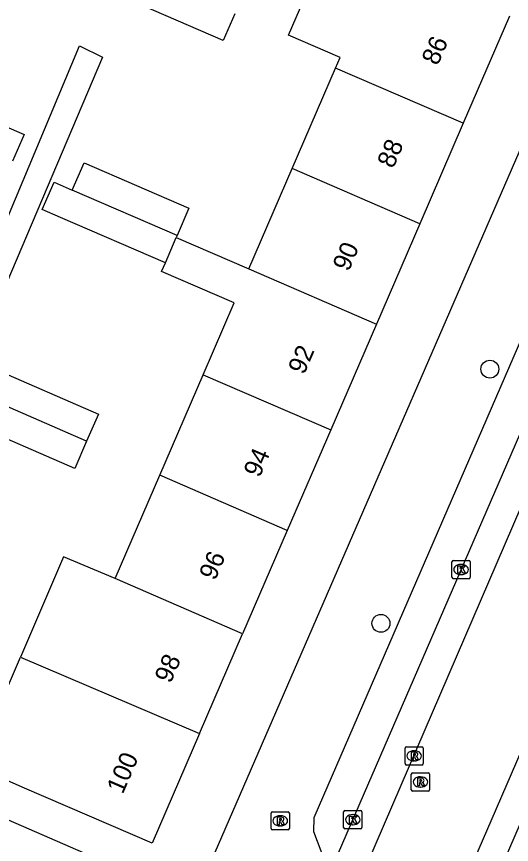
# Model space of a CAD drawing. Extents: x 162812 to 163818, y 381639 to 382470.
# Drawn here: x 163404.8 to 163431.89, y 381949.74 to 381995.05 of the extents above; entities that cross this region are included whole.
import ezdxf

# ---------------------------------------------------------------- set-up
doc = ezdxf.new("R2010")
doc.units = 0
for name, color, linetype in [('IMGEO_Boom', 7, 'Continuous'), ('IMGEO_Kolk', 7, 'Continuous'), ('IMGEO_Pand', 7, 'Continuous'), ('IMGEO_Pand_nummerreeks', 7, 'Continuous'), ('IMGEO_Rijbaan_lokaal_gesloten', 7, 'Continuous'), ('IMGEO_Rioolput', 7, 'Continuous'), ('IMGEO_Voetpad_open', 7, 'Continuous')]:
    doc.layers.add(name, color=color, linetype=linetype)

msp = doc.modelspace()

# ---------------------------------------------------------------- linework, layer by layer
at = {"layer": 'IMGEO_Boom'}
for centre in [(163430.708, 381975.758), (163424.745, 381961.842)]:
    msp.add_circle(centre, 0.489, dxfattribs=at)
at = {"layer": 'IMGEO_Kolk'}
for p, q in [((163428.63, 381964.362), (163428.63, 381965.214)), ((163428.705, 381965.288), (163429.557, 381965.288)), ((163429.631, 381965.214), (163429.631, 381964.362)), ((163429.118, 381965.068), (163429.143, 381965.068)), ((163429.557, 381964.288), (163428.705, 381964.288)), ((163429.141, 381964.508), (163429.116, 381964.508)), ((163422.778, 381951.597), (163423.63, 381951.597)), ((163422.703, 381950.671), (163422.703, 381951.523)), ((163423.191, 381951.377), (163423.216, 381951.377)), ((163423.704, 381951.523), (163423.704, 381950.671)), ((163423.214, 381950.817), (163423.189, 381950.817)), ((163423.63, 381950.597), (163422.778, 381950.597))]:
    msp.add_line(p, q, dxfattribs=at)
for points in [[(163428.63, 381964.362), (163428.63, 381965.214)], [(163428.705, 381965.288), (163429.557, 381965.288)], [(163429.631, 381965.214), (163429.631, 381964.362)], [(163428.951, 381964.988), (163429.074, 381964.988), (163429.074, 381964.837), (163429.204, 381964.988), (163429.368, 381964.988), (163429.222, 381964.837), (163429.375, 381964.588), (163429.223, 381964.588), (163429.138, 381964.752), (163429.074, 381964.685), (163429.074, 381964.588), (163428.951, 381964.588), (163428.951, 381964.988)], [(163429.557, 381964.288), (163428.705, 381964.288)], [(163422.778, 381951.597), (163423.63, 381951.597)], [(163422.703, 381950.671), (163422.703, 381951.523)], [(163423.024, 381951.297), (163423.147, 381951.297), (163423.147, 381951.146), (163423.277, 381951.297), (163423.441, 381951.297), (163423.295, 381951.146), (163423.448, 381950.897), (163423.296, 381950.897), (163423.211, 381951.061), (163423.147, 381950.994), (163423.147, 381950.897), (163423.024, 381950.897), (163423.024, 381951.297)], [(163423.704, 381951.523), (163423.704, 381950.671)], [(163423.63, 381950.597), (163422.778, 381950.597)]]:
    msp.add_lwpolyline(points, dxfattribs=at)
for centre, start, end in [((163428.707, 381965.212), 91.552, 178.448), ((163428.707, 381965.212), 91.552, 178.448), ((163429.555, 381965.212), 1.552, 88.448), ((163429.555, 381965.212), 1.552, 88.448), ((163428.707, 381964.364), 181.552, 268.448), ((163428.707, 381964.364), 181.552, 268.448), ((163429.555, 381964.364), 271.552, 358.448), ((163429.555, 381964.364), 271.552, 358.448), ((163422.78, 381951.521), 91.552, 178.448), ((163422.78, 381951.521), 91.552, 178.448), ((163423.628, 381951.521), 1.552, 88.448), ((163423.628, 381951.521), 1.552, 88.448), ((163422.78, 381950.673), 181.552, 268.448), ((163422.78, 381950.673), 181.552, 268.448), ((163423.628, 381950.673), 271.552, 358.448), ((163423.628, 381950.673), 271.552, 358.448)]:
    msp.add_arc(centre, 0.0765, start, end, dxfattribs=at)
for centre, major_axis, ratio, start_param, end_param in [((163429.117, 381964.788), (-0.387, 0.002), 0.722429, 4.712389, 7.853982), ((163429.142, 381964.788), (-0.39, 0.002), 0.717154, 1.570796, 4.712389), ((163423.19, 381951.097), (-0.387, 0.002), 0.722429, 4.712389, 7.853982), ((163423.215, 381951.097), (-0.39, 0.002), 0.717154, 1.570796, 4.712389)]:
    msp.add_ellipse(centre, major_axis=major_axis, ratio=ratio, start_param=start_param, end_param=end_param, dxfattribs=at)
at = {"layer": 'IMGEO_Pand'}
for points in [[(163422.267, 381992.228), (163422.52, 381992.813), (163419.68, 381994.041), (163421.96, 381999.315), (163424.8, 381998.088)], [(163416.749, 381995.201), (163416.117, 381993.746), (163410.42, 381996.22)], [(163431.781, 381995.071), (163429.248, 381989.211)], [(163419.892, 381986.734), (163422.267, 381992.228)], [(163429.248, 381989.211), (163422.267, 381992.228)], [(163398.775, 381989.654), (163399.412, 381991.123), (163405.22, 381988.603), (163404.583, 381987.134)], [(163429.248, 381989.211), (163426.873, 381983.717)], [(163407.853, 381985.555), (163408.499, 381987.051), (163414.238, 381984.571), (163413.592, 381983.075)], [(163417.518, 381981.24), (163419.892, 381986.734)], [(163426.873, 381983.717), (163419.892, 381986.734)], [(163412.946, 381981.58), (163407.207, 381984.06), (163406.213, 381984.489), (163406.859, 381985.984), (163407.853, 381985.555)], [(163413.592, 381983.075), (163407.853, 381985.555)], [(163426.873, 381983.717), (163424.498, 381978.223)], [(163412.946, 381981.58), (163413.542, 381982.959)], [(163413.592, 381983.075), (163413.542, 381982.959)], [(163413.542, 381982.959), (163417.518, 381981.24)], [(163415.013, 381975.447), (163416.712, 381979.377), (163412.736, 381981.095), (163412.946, 381981.58)], [(163417.518, 381981.24), (163424.498, 381978.223)], [(163424.498, 381978.223), (163421.994, 381972.43)], [(163402.841, 381974.324), (163403.488, 381975.815), (163409.285, 381973.299), (163408.638, 381971.808)], [(163412.636, 381969.948), (163415.013, 381975.447)], [(163415.013, 381975.447), (163421.994, 381972.43)], [(163408.638, 381971.808), (163407.99, 381970.316), (163402.194, 381972.832), (163402.841, 381974.324)], [(163408.638, 381971.808), (163402.841, 381974.324)], [(163421.994, 381972.43), (163419.617, 381966.931)], [(163410.191, 381964.291), (163412.636, 381969.948)], [(163419.617, 381966.931), (163412.636, 381969.948)], [(163419.617, 381966.931), (163417.171, 381961.274)], [(163410.191, 381964.291), (163407.379, 381965.48), (163405.022, 381959.994)], [(163417.171, 381961.274), (163410.191, 381964.291)], [(163414.808, 381955.807), (163417.171, 381961.274)], [(163414.808, 381955.807), (163412.217, 381949.813), (163405.237, 381952.831), (163402.447, 381954.037), (163405.022, 381959.994)], [(163405.022, 381959.994), (163414.808, 381955.807)]]:
    msp.add_lwpolyline(points, dxfattribs=at)
at = {"layer": 'IMGEO_Rijbaan_lokaal_gesloten'}
for points in [[(163457.618, 382031.669), (163457.574, 382031.579), (163453.553, 382018.806), (163451.013, 382011.748), (163442.972, 381992.695), (163423.149, 381946.753), (163403.398, 381901.092), (163388.514, 381866.371), (163385.128, 381859.173), (163382.589, 381854.092), (163378.39, 381846.715), (163376.357, 381843.146), (163372.645, 381836.644), (163370.396, 381832.624), (163367.968, 381828.451), (163367.924, 381828.37)], [(163464.722, 382028.665), (163461.877, 382023.605), (163459.619, 382019.017), (163457.08, 382012.454), (163453.694, 382003.844), (163449.038, 381993.259), (163431.05, 381951.693), (163412.004, 381907.726), (163394.228, 381866.23), (163390.489, 381857.832), (163387.456, 381851.551), (163383.033, 381843.676), (163380.997, 381839.984), (163379.217, 381836.772)], [(163449.61, 382012.542), (163447.348, 382006.821), (163444.392, 382000), (163421.928, 381948.171)], [(163430.131, 381945.733), (163435.996, 381959.252)]]:
    msp.add_lwpolyline(points, dxfattribs=at)
at = {"layer": 'IMGEO_Rioolput'}
for p, q in [((163426.064, 381954.164), (163426.064, 381955.016)), ((163426.139, 381955.09), (163426.991, 381955.09)), ((163426.552, 381954.87), (163426.577, 381954.87)), ((163427.065, 381955.016), (163427.065, 381954.164)), ((163426.575, 381954.31), (163426.55, 381954.31)), ((163426.991, 381954.09), (163426.139, 381954.09)), ((163426.407, 381952.738), (163426.407, 381953.59)), ((163426.482, 381953.664), (163427.334, 381953.664)), ((163426.895, 381953.444), (163426.92, 381953.444)), ((163427.408, 381953.59), (163427.408, 381952.738)), ((163427.334, 381952.664), (163426.482, 381952.664)), ((163426.918, 381952.884), (163426.893, 381952.884)), ((163418.734, 381950.608), (163418.734, 381951.46)), ((163418.809, 381951.534), (163419.661, 381951.534)), ((163419.222, 381951.314), (163419.247, 381951.314)), ((163419.735, 381951.46), (163419.735, 381950.608)), ((163419.245, 381950.754), (163419.22, 381950.754)), ((163419.661, 381950.534), (163418.809, 381950.534))]:
    msp.add_line(p, q, dxfattribs=at)
for points in [[(163426.064, 381954.164), (163426.064, 381955.016)], [(163426.139, 381955.09), (163426.991, 381955.09)], [(163426.653, 381954.788), (163426.401, 381954.79), (163426.401, 381954.39)], [(163427.065, 381955.016), (163427.065, 381954.164)], [(163426.401, 381954.39), (163426.525, 381954.39), (163426.525, 381954.552), (163426.536, 381954.552)], [(163426.579, 381954.709), (163426.525, 381954.709), (163426.525, 381954.628)], [(163426.525, 381954.628), (163426.577, 381954.628)], [(163426.583, 381954.523), (163426.654, 381954.39), (163426.794, 381954.39), (163426.729, 381954.516)], [(163426.991, 381954.09), (163426.139, 381954.09)], [(163426.407, 381952.738), (163426.407, 381953.59)], [(163426.482, 381953.664), (163427.334, 381953.664)], [(163427.408, 381953.59), (163427.408, 381952.738)], [(163426.996, 381953.362), (163426.744, 381953.364), (163426.744, 381952.964)], [(163426.744, 381952.964), (163426.868, 381952.964), (163426.868, 381953.126), (163426.879, 381953.126)], [(163426.922, 381953.283), (163426.868, 381953.283), (163426.868, 381953.202)], [(163426.868, 381953.202), (163426.92, 381953.202)], [(163426.926, 381953.097), (163426.997, 381952.964), (163427.137, 381952.964), (163427.072, 381953.09)], [(163427.334, 381952.664), (163426.482, 381952.664)], [(163418.734, 381950.608), (163418.734, 381951.46)], [(163418.809, 381951.534), (163419.661, 381951.534)], [(163419.323, 381951.232), (163419.071, 381951.234), (163419.071, 381950.834)], [(163419.249, 381951.153), (163419.195, 381951.153), (163419.195, 381951.072)], [(163419.735, 381951.46), (163419.735, 381950.608)], [(163419.071, 381950.834), (163419.195, 381950.834), (163419.195, 381950.996), (163419.206, 381950.996)], [(163419.195, 381951.072), (163419.247, 381951.072)], [(163419.253, 381950.967), (163419.324, 381950.834), (163419.464, 381950.834), (163419.399, 381950.96)], [(163419.661, 381950.534), (163418.809, 381950.534)]]:
    msp.add_lwpolyline(points, dxfattribs=at)
for centre, radius, start, end in [((163426.141, 381955.014), 0.0765, 91.552, 178.448), ((163426.141, 381955.014), 0.0765, 91.552, 178.448), ((163426.652, 381954.678), 0.109, 350.3612, 89.416), ((163426.989, 381955.014), 0.0765, 1.552, 88.448), ((163426.989, 381955.014), 0.0765, 1.552, 88.448), ((163426.535, 381954.499), 0.0533, 26.0293, 88.6989), ((163426.561, 381954.817), 0.19, 274.7715, 282.9687), ((163426.585, 381954.613), 0.0964, 77.0061, 93.1865), ((163426.599, 381954.67), 0.0378, 276.6634, 79.6772), ((163426.65, 381954.678), 0.112, 277.5842, 350.9817), ((163426.634, 381954.463), 0.108, 29.5134, 73.7905), ((163426.141, 381954.166), 0.0765, 181.552, 268.448), ((163426.141, 381954.166), 0.0765, 181.552, 268.448), ((163426.989, 381954.166), 0.0765, 271.552, 358.448), ((163426.989, 381954.166), 0.0765, 271.552, 358.448), ((163426.484, 381953.588), 0.0765, 91.552, 178.448), ((163426.484, 381953.588), 0.0765, 91.552, 178.448), ((163427.332, 381953.588), 0.0765, 1.552, 88.448), ((163427.332, 381953.588), 0.0765, 1.552, 88.448), ((163426.878, 381953.073), 0.0533, 26.0293, 88.6989), ((163426.904, 381953.391), 0.19, 274.7715, 282.9687), ((163426.928, 381953.187), 0.0964, 77.0061, 93.1865), ((163426.942, 381953.244), 0.0378, 276.6634, 79.6772), ((163426.995, 381953.252), 0.109, 350.3612, 89.416), ((163426.993, 381953.252), 0.112, 277.5842, 350.9817), ((163426.977, 381953.037), 0.108, 29.5134, 73.7905), ((163426.484, 381952.74), 0.0765, 181.552, 268.448), ((163426.484, 381952.74), 0.0765, 181.552, 268.448), ((163427.332, 381952.74), 0.0765, 271.552, 358.448), ((163427.332, 381952.74), 0.0765, 271.552, 358.448), ((163418.811, 381951.458), 0.0765, 91.552, 178.448), ((163418.811, 381951.458), 0.0765, 91.552, 178.448), ((163419.255, 381951.057), 0.0964, 77.0061, 93.1865), ((163419.269, 381951.114), 0.0378, 276.6634, 79.6772), ((163419.322, 381951.122), 0.109, 350.3612, 89.416), ((163419.659, 381951.458), 0.0765, 1.552, 88.448), ((163419.659, 381951.458), 0.0765, 1.552, 88.448), ((163419.205, 381950.943), 0.0533, 26.0293, 88.6989), ((163419.231, 381951.261), 0.19, 274.7715, 282.9687), ((163419.32, 381951.122), 0.112, 277.5842, 350.9817), ((163419.304, 381950.907), 0.108, 29.5134, 73.7905), ((163418.811, 381950.61), 0.0765, 181.552, 268.448), ((163418.811, 381950.61), 0.0765, 181.552, 268.448), ((163419.659, 381950.61), 0.0765, 271.552, 358.448), ((163419.659, 381950.61), 0.0765, 271.552, 358.448)]:
    msp.add_arc(centre, radius, start, end, dxfattribs=at)
for centre, major_axis, ratio, start_param, end_param in [((163426.551, 381954.59), (-0.387, 0.002), 0.722429, 4.712389, 7.853982), ((163426.576, 381954.59), (-0.39, 0.002), 0.717154, 1.570796, 4.712389), ((163426.894, 381953.164), (-0.387, 0.002), 0.722429, 4.712389, 7.853982), ((163426.919, 381953.164), (-0.39, 0.002), 0.717154, 1.570796, 4.712389), ((163419.221, 381951.034), (-0.387, 0.002), 0.722429, 4.712389, 7.853982), ((163419.246, 381951.034), (-0.39, 0.002), 0.717154, 1.570796, 4.712389)]:
    msp.add_ellipse(centre, major_axis=major_axis, ratio=ratio, start_param=start_param, end_param=end_param, dxfattribs=at)
at = {"layer": 'IMGEO_Voetpad_open'}
for points in [[(163414.525, 381946.665), (163415.261, 381948.361), (163437.67, 382000), (163445.009, 382016.913)], [(163421.928, 381948.171), (163421.068, 381950.433), (163421.084, 381951.215), (163442.21, 382000), (163446.924, 382010.886), (163447.467, 382011.45), (163449.61, 382012.542)], [(163392.636, 381956.168), (163408.252, 381993.455), (163409.501, 381992.822), (163393.719, 381955.697)], [(163393.719, 381955.697), (163414.525, 381946.665)]]:
    msp.add_lwpolyline(points, dxfattribs=at)

# ---------------------------------------------------------------- texts
at = {"layer": 'IMGEO_Pand_nummerreeks'}
for s, rotation, p in [('86', 66.6235, (163427.85, 381992.328)), ('88', 66.622, (163425.414, 381986.693)), ('90', 66.622, (163422.978, 381981.057)), ('92', 66.6235, (163420.538, 381975.416)), ('94', 66.622, (163418.104, 381969.781)), ('96', 66.622, (163415.667, 381964.145)), ('98', 66.6235, (163413.232, 381958.512)), ('100', 66.6235, (163410.613, 381952.453))]:
    msp.add_text(s, height=1, rotation=rotation, dxfattribs=at).set_placement(p)

doc.saveas('drawing.dxf')
